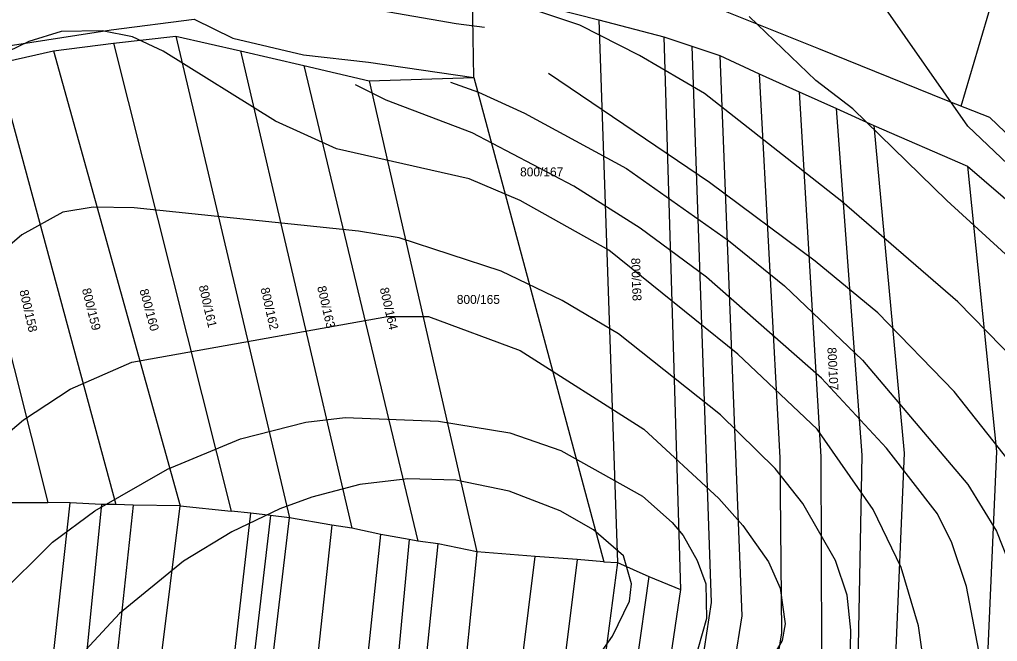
# Model space of a CAD drawing. Extents: x -555860 to -552701, y -1187050 to -1182291.
# Drawn here: x -554170.8 to -553984.6, y -1185892.6 to -1185774.2 of the extents above; entities that cross this region are included whole.
import ezdxf

# ---------------------------------------------------------------- set-up
doc = ezdxf.new("R2010")
doc.units = 0
for name, color, linetype in [('LEG_2b', 7, 'Continuous'), ('Level 40', 7, 'Continuous'), ('Level 41', 7, 'Continuous'), ('navrh_BV', 7, 'Continuous'), ('Poz předměty', 7, 'Continuous')]:
    doc.layers.add(name, color=color, linetype=linetype)

msp = doc.modelspace()

# ---------------------------------------------------------------- linework, layer by layer
at = {"layer": 'Level 40'}
for points in [[(-554082.27, -1185775.71), (-554087.65, -1185775.01), (-554108.56, -1185771.38), (-554118.34, -1185768.61), (-554138.95, -1185753.53), (-554142.67, -1185751.28)], [(-554039.44, -1185805.21), (-554070.08, -1185784.49)], [(-553982.32, -1185858.32), (-553992.85, -1185845.01), (-554007.41, -1185830.03), (-554019.34, -1185820.19), (-554039.44, -1185805.21)], [(-554175.19, -1185854.71), (-554170.06, -1185850.41), (-554161.18, -1185844.59), (-554149.4, -1185839.46), (-554100.73, -1185830.72), (-554092.96, -1185830.72), (-554075.49, -1185837.24), (-554051.92, -1185852.22), (-554037.64, -1185865.39), (-554033.06, -1185870.52), (-554028.21, -1185877.45), (-554025.99, -1185882.44), (-554025.02, -1185889.24), (-554025.58, -1185892.43), (-554029.46, -1185899.08)]]:
    msp.add_lwpolyline(points, dxfattribs=at)
at = {"layer": 'Level 41'}
for points in [[(-554040.41, -1185788.3), (-554052.75, -1185781.08), (-554064.12, -1185775.26), (-554081.87, -1185769.3), (-554107.11, -1185764.03), (-554111.74, -1185762.74), (-554115.84, -1185761.12), (-554122.91, -1185757.65), (-554143.99, -1185744.62), (-554170.56, -1185732.05)], [(-553978.85, -1185805.35), (-553990.22, -1185794.53), (-554006.3, -1185771.52)], [(-553971.22, -1185829.75), (-553994.24, -1185808.68), (-554012.13, -1185791.21), (-554019.2, -1185785.8), (-554031.89, -1185773.62)], [(-553998.68, -1185896.31), (-553999.65, -1185889.65), (-554002.97, -1185878.56), (-554008.24, -1185867.47), (-554018.92, -1185852.22), (-554034.03, -1185837.93), (-554058.58, -1185818.11), (-554075.49, -1185808.68), (-554085.2, -1185804.52), (-554110.44, -1185798.83), (-554122.08, -1185793.56), (-554143.44, -1185780.25), (-554149.26, -1185777.48), (-554155.08, -1185776.37), (-554162.85, -1185776.51), (-554169.03, -1185778.36), (-554172.93, -1185780.26)], [(-554088.77, -1185786.15), (-554083.4, -1185788.02), (-554074.66, -1185792.04), (-554055.25, -1185802.58), (-554035.84, -1185816.3), (-554025.16, -1185824.9), (-554010.32, -1185839.04), (-553990.22, -1185862.75), (-553984.81, -1185871.63), (-553979.54, -1185884.94)], [(-553987.86, -1185896.03), (-553990.5, -1185882.17), (-553993.27, -1185873.85), (-553996.04, -1185868.3), (-554005.75, -1185855.82), (-554018.09, -1185842.51), (-554040, -1185823.24), (-554052.61, -1185813.95), (-554065.23, -1185805.91), (-554084.64, -1185795.78), (-554101.01, -1185789.54), (-554106.82, -1185786.61)], [(-553978.16, -1185842.23), (-553992.16, -1185827.95), (-554014.21, -1185808.82), (-554040.41, -1185788.3)], [(-554012.68, -1185897.14), (-554012.54, -1185890.49), (-554013.24, -1185883.83), (-554015.45, -1185877.18), (-554021.69, -1185866.36), (-554026.96, -1185859.7), (-554037.36, -1185849.44), (-554056.77, -1185834.05), (-554067.45, -1185827.67), (-554079.1, -1185822.13), (-554098.51, -1185815.75), (-554106.28, -1185814.5), (-554148.98, -1185810.06), (-554156.75, -1185809.93), (-554162.57, -1185810.9), (-554170.33, -1185815.2), (-554175.88, -1185819.91)], [(-554175.05, -1185884.11), (-554164.51, -1185873.71), (-554156.47, -1185867.75), (-554142.6, -1185859.84), (-554128.74, -1185854.02), (-554116.26, -1185850.83), (-554108.77, -1185850), (-554091.02, -1185850.69), (-554077.43, -1185852.91), (-554067.73, -1185856.24), (-554052.2, -1185864.97), (-554046.51, -1185869.96), (-554044.43, -1185872.46), (-554041.8, -1185877.18), (-554040.14, -1185881.61), (-554040, -1185888.27), (-554041.66, -1185894.09)], [(-554062.6, -1185898.25), (-554057.88, -1185891.59), (-554054.69, -1185884.94), (-554054.28, -1185881.61), (-554055.8, -1185876.34), (-554061.49, -1185871.35), (-554067.87, -1185867.75), (-554077.57, -1185864), (-554087.7, -1185861.92), (-554096.85, -1185861.64), (-554106, -1185862.75), (-554115.15, -1185865.11), (-554121.25, -1185867.33)], [(-554121.25, -1185867.33), (-554130.4, -1185871.77), (-554139.55, -1185877.31), (-554151.75, -1185887.3), (-554160.63, -1185896.86), (-554167.98, -1185907.68), (-554173.11, -1185917.66), (-554178.79, -1185937.63), (-554181.01, -1185950.94), (-554183.65, -1185960.92), (-554186.83, -1185967.58), (-554189.61, -1185970.91), (-554193.21, -1185973.68), (-554199.18, -1185975.34), (-554217.48, -1185977.01), (-554229.68, -1185979.5), (-554238.97, -1185982.83), (-554251.65, -1185986.7)]]:
    msp.add_lwpolyline(points, dxfattribs=at)
at = {"layer": 'navrh_BV'}
for p, q in [((-554018.64, -1185779.78), (-554066.24, -1185760.67)), ((-554084.59, -1185768.1), (-554060.49, -1185774.23)), ((-554084.28, -1185785.25), (-554084.59, -1185768.1)), ((-554153.32, -1185776.15), (-554137.54, -1185774.16)), ((-554137.54, -1185774.16), (-554130.2, -1185777.76)), ((-554060.49, -1185774.23), (-554056.92, -1185877.58)), ((-554060.49, -1185774.23), (-554048.1, -1185777.47)), ((-554196.56, -1185782.83), (-554153.32, -1185776.15)), ((-554164.29, -1185780.14), (-554152.93, -1185778.67)), ((-554152.93, -1185778.67), (-554141.01, -1185777.39)), ((-554152.93, -1185778.67), (-554130.52, -1185867.82)), ((-554141.01, -1185777.39), (-554128.7, -1185780.16)), ((-554141.01, -1185777.39), (-554119.41, -1185869.05)), ((-554130.2, -1185777.76), (-554116.73, -1185780.93)), ((-554048.1, -1185777.47), (-554044.98, -1185882.73)), ((-554048.1, -1185777.47), (-554042.79, -1185779.26)), ((-554175.18, -1185782.59), (-554164.29, -1185780.14)), ((-554164.29, -1185780.14), (-554140.22, -1185866.82)), ((-554128.7, -1185780.16), (-554107.53, -1185871.06)), ((-554128.7, -1185780.16), (-554116.65, -1185782.95)), ((-554042.79, -1185779.26), (-554039.13, -1185885.22)), ((-554042.79, -1185779.26), (-554037.48, -1185781.06)), ((-553994.29, -1185789.63), (-554018.64, -1185779.78)), ((-554116.73, -1185780.93), (-554104.34, -1185782.34)), ((-554104.34, -1185782.34), (-554084.28, -1185785.25)), ((-554037.48, -1185781.06), (-554033.28, -1185887.71)), ((-554037.48, -1185781.06), (-554029.97, -1185784.57)), ((-554175.18, -1185782.59), (-554152.46, -1185866.52)), ((-554116.65, -1185782.95), (-554094.97, -1185873.49)), ((-554116.65, -1185782.95), (-554104.2, -1185785.89)), ((-554185.8, -1185785.08), (-554165.43, -1185866.14)), ((-554104.2, -1185785.89), (-554084.28, -1185785.25)), ((-554104.2, -1185785.89), (-554083.7, -1185875.54)), ((-554084.28, -1185785.25), (-554059.57, -1185877.45)), ((-554029.97, -1185784.57), (-554026.06, -1185857.65)), ((-554029.97, -1185784.57), (-554022.39, -1185787.97)), ((-554022.39, -1185787.97), (-554018.24, -1185857.46)), ((-554022.39, -1185787.97), (-554015.25, -1185791.16)), ((-553990.75, -1185791.02), (-553994.29, -1185789.63)), ((-554015.25, -1185791.16), (-554008.15, -1185794.39)), ((-554010.36, -1185857.12), (-554015.25, -1185791.16)), ((-553986.08, -1185792.84), (-553990.75, -1185791.02)), ((-553977.08, -1185801.46), (-553986.08, -1185792.84)), ((-554008.15, -1185794.39), (-553990.34, -1185802.14)), ((-554008.15, -1185794.39), (-554002.36, -1185856.77)), ((-553990.34, -1185802.14), (-553984.77, -1185856.43)), ((-553990.34, -1185802.14), (-553979.8, -1185811.2)), ((-554002.36, -1185856.77), (-554004.26, -1185900.19)), ((-553984.77, -1185856.43), (-553987.02, -1185907.78)), ((-554026.06, -1185857.65), (-554025.74, -1185890.97)), ((-554018.24, -1185857.46), (-554018.13, -1185894.25)), ((-554011.14, -1185897.25), (-554010.36, -1185857.12)), ((-554173.01, -1185974.88), (-554161.18, -1185866.24)), ((-554172.5, -1185866.18), (-554165.43, -1185866.14)), ((-554161.18, -1185866.24), (-554165.43, -1185866.14)), ((-554155.19, -1185866.51), (-554161.18, -1185866.24)), ((-554155.19, -1185866.51), (-554166.05, -1185975.87)), ((-554149.14, -1185866.68), (-554160.98, -1185976.44)), ((-554152.46, -1185866.52), (-554155.19, -1185866.51)), ((-554153.95, -1185977.59), (-554140.22, -1185866.82)), ((-554149.14, -1185866.68), (-554152.46, -1185866.52)), ((-554140.22, -1185866.82), (-554149.14, -1185866.68)), ((-554140.22, -1185866.82), (-554130.52, -1185867.82)), ((-554126.74, -1185868.2), (-554130.52, -1185867.82)), ((-554139.69, -1185979.78), (-554126.74, -1185868.2)), ((-554123.01, -1185868.65), (-554136.16, -1185980.15)), ((-554132.52, -1185980.58), (-554119.41, -1185869.05)), ((-554123.01, -1185868.65), (-554126.74, -1185868.2)), ((-554119.41, -1185869.05), (-554123.01, -1185868.65)), ((-554111.31, -1185870.49), (-554119.41, -1185869.05)), ((-554111.31, -1185870.49), (-554123.37, -1185981.87)), ((-554107.53, -1185871.06), (-554111.31, -1185870.49)), ((-554102.01, -1185872.25), (-554107.53, -1185871.06)), ((-554113.6, -1185983.43), (-554102.01, -1185872.25)), ((-554096.58, -1185873.2), (-554107.27, -1185984.5)), ((-554096.58, -1185873.2), (-554102.01, -1185872.25)), ((-554094.97, -1185873.49), (-554096.58, -1185873.2)), ((-554091.11, -1185874.04), (-554094.97, -1185873.49)), ((-554102.39, -1185985.18), (-554091.11, -1185874.04)), ((-554083.7, -1185875.54), (-554095.04, -1185986.47)), ((-554083.7, -1185875.54), (-554091.11, -1185874.04)), ((-554072.6, -1185876.45), (-554083.7, -1185875.54)), ((-554086.52, -1185987.61), (-554072.6, -1185876.45)), ((-554064.63, -1185877.02), (-554078.45, -1185988.98)), ((-554064.63, -1185877.02), (-554072.6, -1185876.45)), ((-554059.57, -1185877.45), (-554064.63, -1185877.02)), ((-554059.57, -1185877.45), (-554056.92, -1185877.58)), ((-554056.92, -1185877.58), (-554071.94, -1185989.99)), ((-554056.92, -1185877.58), (-554051.01, -1185880.23)), ((-554051.01, -1185880.23), (-554066.62, -1185990.89)), ((-554051.01, -1185880.23), (-554044.98, -1185882.73)), ((-554044.98, -1185882.73), (-554061.04, -1185991.76)), ((-554039.13, -1185885.22), (-554055.54, -1185992.67)), ((-554033.28, -1185887.71), (-554050.04, -1185993.58)), ((-554025.74, -1185890.97), (-554042.25, -1185994.54))]:
    msp.add_line(p, q, dxfattribs=at)
at = {"layer": 'Poz předměty'}
msp.add_lwpolyline([(-553991.54, -1185790.71), (-553984.91, -1185768.29), (-553983.38, -1185759.12), (-553982.77, -1185750.56), (-553977.57, -1185741.08), (-553967.18, -1185735.57), (-553953.72, -1185737.41), (-553940.27, -1185734.66), (-553933.23, -1185725.79), (-553928.04, -1185707.44), (-553928.37, -1185692.13)], dxfattribs=at)

# ---------------------------------------------------------------- texts
at = {"layer": 'LEG_2b'}
for s, p in [('800/167', (-554075.49, -1185804.06)), ('800/165', (-554087.54, -1185828.34))]:
    msp.add_text(s, height=1.7, dxfattribs=at).set_placement(p)
for s, rotation, p in [('800/168', 272, (-554054.35, -1185819.61)), ('800/161', 283, (-554136.69, -1185824.98)), ('800/162', 283, (-554124.93, -1185825.42)), ('800/163', 283, (-554114.14, -1185825.12)), ('800/164', 283, (-554102.22, -1185825.42)), ('800/158', 283, (-554170.83, -1185825.86)), ('800/159', 284, (-554158.92, -1185825.57)), ('800/160', 285, (-554147.96, -1185825.73)), ('800/107', 273, (-554016.99, -1185836.65))]:
    msp.add_text(s, height=1.7, rotation=rotation, dxfattribs=at).set_placement(p)

doc.saveas('drawing.dxf')
